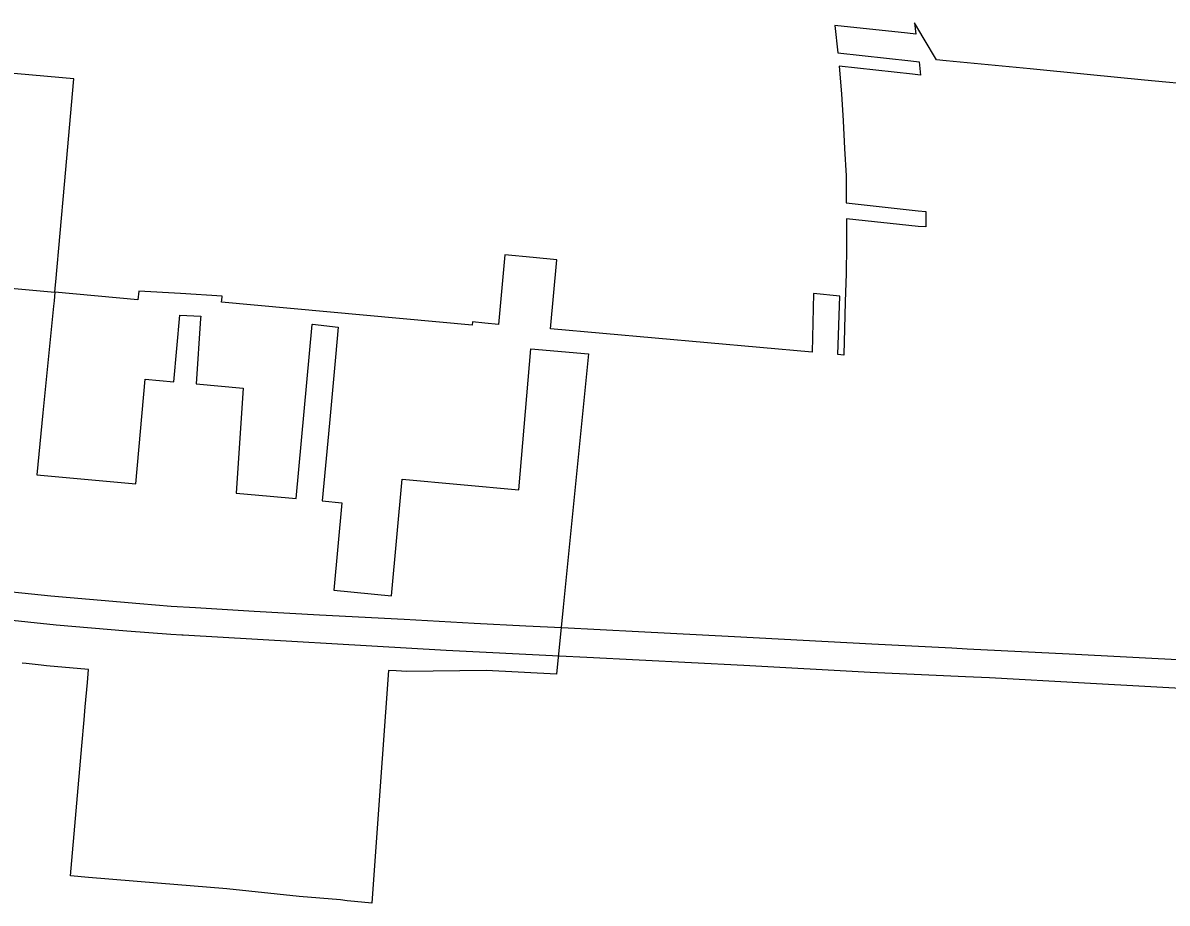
# Model space of a CAD drawing. Extents: x 0 to 34, y 0 to 22.
# Drawn here: x 7.0716 to 7.1421, y 15.8904 to 15.9446 of the extents above; entities that cross this region are included whole.
import ezdxf

# ---------------------------------------------------------------- set-up
doc = ezdxf.new("R2010")
doc.units = 0
doc.layers.add('GM_X_Corporation', color=7, linetype='Continuous')
doc.layers.add('GM_X_Interstate_Route', color=7, linetype='Continuous')

msp = doc.modelspace()

# ---------------------------------------------------------------- linework, layer by layer
at = {"layer": 'GM_X_Corporation'}
for points in [[(7.144206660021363, 15.940745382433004), (7.14068676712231, 15.94108551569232), (7.137166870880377, 15.941425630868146), (7.133646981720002, 15.941765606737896), (7.128480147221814, 15.94226469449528), (7.127884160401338, 15.942322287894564), (7.127119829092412, 15.943603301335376), (7.126521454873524, 15.944605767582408), (7.1266126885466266, 15.943918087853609), (7.126105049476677, 15.94396742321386), (7.121623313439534, 15.944443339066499), (7.121796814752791, 15.94275947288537), (7.126307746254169, 15.942265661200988), (7.126815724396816, 15.94221523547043), (7.126896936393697, 15.94139465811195), (7.126405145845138, 15.941447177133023), (7.1218796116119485, 15.941932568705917), (7.122027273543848, 15.94024026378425), (7.1221258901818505, 15.938565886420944), (7.12222186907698, 15.936858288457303), (7.122309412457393, 15.93519287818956), (7.122323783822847, 15.933514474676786), (7.126750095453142, 15.933035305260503), (7.1272270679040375, 15.932983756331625), (7.1272323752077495, 15.932037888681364), (7.126746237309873, 15.932069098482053), (7.122344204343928, 15.932533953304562), (7.122344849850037, 15.930846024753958), (7.122313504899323, 15.929161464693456), (7.122259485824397, 15.927415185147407), (7.1222214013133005, 15.925750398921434), (7.122185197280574, 15.924167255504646), (7.122184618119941, 15.92414205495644), (7.1218160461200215, 15.924174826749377), (7.121924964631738, 15.927776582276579), (7.120300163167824, 15.9279379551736), (7.1202157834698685, 15.9243170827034), (7.10411046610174, 15.925748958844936), (7.104488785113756, 15.930013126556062), (7.10304845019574, 15.930147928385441), (7.101287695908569, 15.93031266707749), (7.100907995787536, 15.926033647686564), (7.100070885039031, 15.926108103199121), (7.0993090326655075, 15.926199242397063), (7.099289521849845, 15.925979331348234), (7.083844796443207, 15.927395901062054), (7.083873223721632, 15.927716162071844), (7.083878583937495, 15.92777664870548), (7.081315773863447, 15.927925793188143), (7.078740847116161, 15.92807559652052), (7.078693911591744, 15.927545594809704), (7.073577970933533, 15.928014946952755), (7.073615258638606, 15.928460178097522), (7.073632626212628, 15.928655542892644), (7.074167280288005, 15.934646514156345), (7.074744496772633, 15.94116578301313), (7.0703495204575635, 15.941553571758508)], [(7.057901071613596, 15.929435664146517), (7.073577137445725, 15.92801503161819), (7.0735274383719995, 15.927484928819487), (7.073493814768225, 15.927147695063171), (7.0730850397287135, 15.923038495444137), (7.07283923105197, 15.920590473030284), (7.072459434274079, 15.91677158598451), (7.078569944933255, 15.916211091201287), (7.079138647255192, 15.922662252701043), (7.080915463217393, 15.922499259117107), (7.081277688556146, 15.926607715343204), (7.082560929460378, 15.926533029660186), (7.082551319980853, 15.9263848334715), (7.082290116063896, 15.922372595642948), (7.0851723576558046, 15.922108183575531), (7.084751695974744, 15.9156440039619), (7.086847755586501, 15.915451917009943), (7.088448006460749, 15.915304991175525), (7.089436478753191, 15.926027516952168), (7.089438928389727, 15.92605415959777), (7.091035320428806, 15.925862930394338), (7.090864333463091, 15.924008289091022), (7.090490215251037, 15.919949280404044), (7.090048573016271, 15.915158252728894), (7.091250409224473, 15.91504816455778), (7.09075468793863, 15.909668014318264), (7.094304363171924, 15.90930413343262), (7.094967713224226, 15.916499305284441), (7.102148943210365, 15.915849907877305), (7.10290493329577, 15.924532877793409), (7.106454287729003, 15.924217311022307), (7.1048898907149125, 15.908608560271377), (7.104476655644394, 15.9044861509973), (7.100149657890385, 15.904712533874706), (7.09526765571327, 15.90464599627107), (7.094602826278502, 15.9046807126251), (7.094121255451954, 15.9047059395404), (7.093552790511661, 15.896727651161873), (7.09310039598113, 15.890380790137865), (7.092039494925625, 15.89047415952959), (7.0915784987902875, 15.890529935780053), (7.091163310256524, 15.890575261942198), (7.088629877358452, 15.8907975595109), (7.084173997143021, 15.891254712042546), (7.079893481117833, 15.891613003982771), (7.07564414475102, 15.891966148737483), (7.074535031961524, 15.892058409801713), (7.075240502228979, 15.900061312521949), (7.075381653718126, 15.901662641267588), (7.075452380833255, 15.902463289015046), (7.0755854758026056, 15.90397329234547), (7.075656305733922, 15.904774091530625), (7.073054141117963, 15.905003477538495), (7.072727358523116, 15.905042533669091), (7.071817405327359, 15.905142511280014), (7.071561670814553, 15.905170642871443)]]:
    msp.add_lwpolyline(points, dxfattribs=at)
at = {"layer": 'GM_X_Interstate_Route'}
for points in [[(7.068942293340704, 15.909766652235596), (7.073337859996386, 15.909313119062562), (7.07880976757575, 15.908840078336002), (7.080742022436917, 15.90867975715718), (7.082231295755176, 15.908589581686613), (7.085845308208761, 15.908361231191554), (7.089885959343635, 15.908147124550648), (7.095092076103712, 15.907864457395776), (7.099397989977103, 15.907630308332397), (7.102585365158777, 15.907462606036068), (7.104797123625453, 15.907365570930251), (7.109531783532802, 15.907122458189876), (7.115445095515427, 15.906811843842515), (7.1238966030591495, 15.906362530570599), (7.128821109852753, 15.906103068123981), (7.1297814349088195, 15.906052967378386), (7.136049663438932, 15.905742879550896), (7.155267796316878, 15.90474036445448)], [(7.070148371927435, 15.907893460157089), (7.073649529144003, 15.907533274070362), (7.078016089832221, 15.907159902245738), (7.080720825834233, 15.906955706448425)], [(7.080720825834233, 15.906955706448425), (7.081397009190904, 15.906904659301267), (7.081481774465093, 15.90689970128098)], [(7.081481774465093, 15.90689970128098), (7.097672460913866, 15.905953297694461), (7.1046383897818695, 15.905613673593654), (7.106337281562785, 15.905527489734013)], [(7.106337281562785, 15.905527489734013), (7.116020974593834, 15.905036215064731), (7.123802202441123, 15.904611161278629), (7.129670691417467, 15.904340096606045), (7.131158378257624, 15.904271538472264), (7.137003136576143, 15.903948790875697), (7.145174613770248, 15.903506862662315)]]:
    msp.add_lwpolyline(points, dxfattribs=at)

doc.saveas('drawing.dxf')
